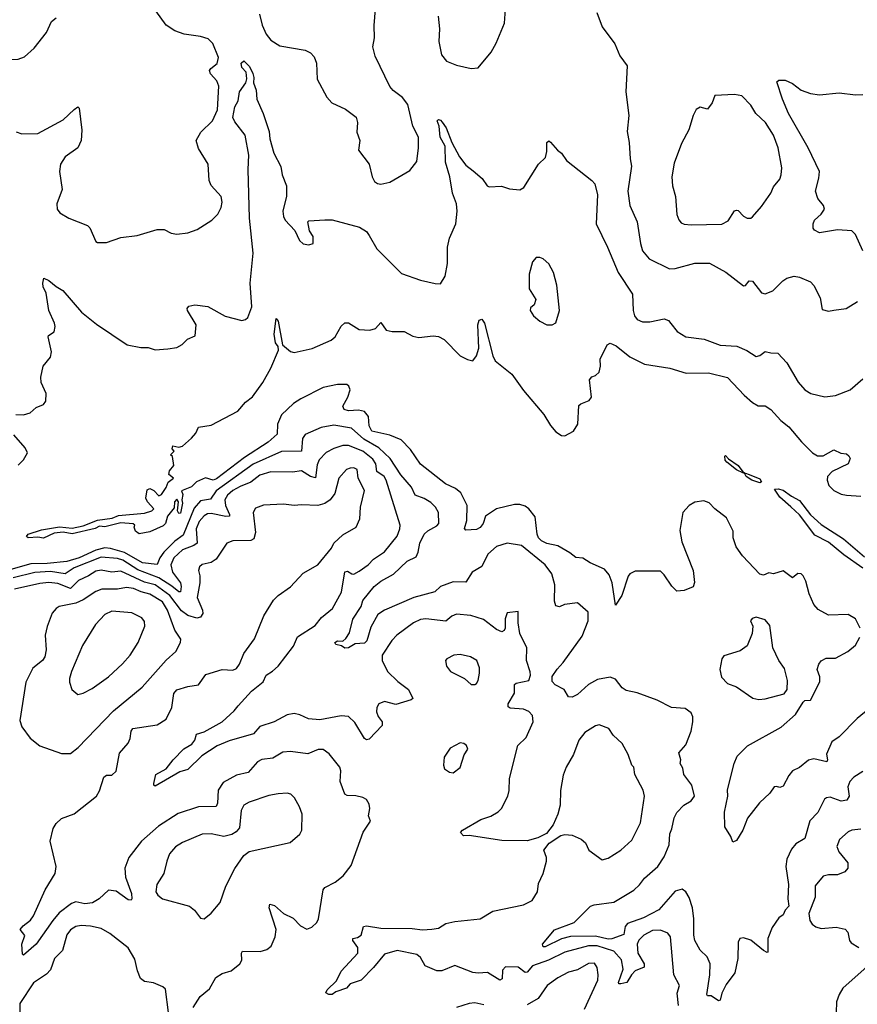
# Model space of a CAD drawing. Extents: x 1603745 to 1745082, y 385868 to 533966.
# Tile 617 of 646: x 1670564 to 1675205, y 499921 to 505375. Entities that reach past the tile are written whole.
import ezdxf

# ---------------------------------------------------------------- set-up
doc = ezdxf.new("R2010")
doc.units = 0

msp = doc.modelspace()

# ---------------------------------------------------------------- linework, layer by layer
at = {"layer": '0CON20XD'}
for points in [[(1670265.5, 505425), (1670251.1, 505375), (1670252.7, 505345), (1670309.9, 505249.9), (1670365, 505203.1), (1670405, 505180.5), (1670485.8, 505154.2), (1670555, 505155.7), (1670590.9, 505169.1), (1670643.4, 505216.6), (1670712, 505305), (1670740, 505365), (1670765, 505386)], [(1670545, 504753.8), (1670575, 504742), (1670665, 504743.8), (1670805, 504821.2), (1670865, 504876.7), (1670885, 504892.5), (1670892.5, 504885), (1670907.7, 504762.3), (1670904, 504705), (1670886, 504665), (1670815.4, 504614.6), (1670788.9, 504575), (1670783.6, 504533.6), (1670798.9, 504435), (1670769.5, 504355), (1670770.8, 504325), (1670786.2, 504305), (1670836.7, 504275), (1670940, 504235), (1670952.3, 504222.3), (1670986.4, 504146.4), (1670995, 504140), (1671045, 504140), (1671125, 504168), (1671215, 504180), (1671325, 504213.8), (1671365, 504213.3), (1671402.7, 504192.7), (1671435, 504186.2), (1671495, 504194), (1671547, 504213), (1671628.8, 504265), (1671661.7, 504298.3), (1671679.2, 504335), (1671685.8, 504365), (1671680, 504395), (1671625, 504456.2), (1671613.1, 504485), (1671608.1, 504575), (1671555, 504661.2), (1671541.9, 504705), (1671567.6, 504752.4), (1671632.9, 504815), (1671659.2, 504875), (1671666.6, 505006.6), (1671656.9, 505036.9), (1671620.8, 505075), (1671615.9, 505094.1), (1671622, 505105), (1671658.3, 505131.7), (1671665, 505166.2), (1671633.4, 505243.4), (1671608.9, 505268.9), (1671565, 505281.9), (1671475, 505294.4), (1671423.8, 505313.8), (1671374.6, 505344.6), (1671318, 505425)], [(1671893.3, 505405), (1671907.5, 505345), (1671928.9, 505295), (1671955, 505260.8), (1672005, 505230), (1672145.8, 505205.8), (1672175, 505191.2), (1672195, 505170), (1672209.2, 505135), (1672212.5, 505045), (1672266.2, 504945), (1672293.3, 504915), (1672369.7, 504879.7), (1672428.8, 504835), (1672436, 504805), (1672431.7, 504751.7), (1672448.8, 504705), (1672441.7, 504651.7), (1672500, 504575), (1672516.2, 504505), (1672529.5, 504479.5), (1672547.1, 504467.1), (1672565.6, 504464.4), (1672615, 504474.3), (1672725, 504540), (1672765, 504590), (1672773.5, 504665), (1672772.7, 504725), (1672742.5, 504785), (1672714.4, 504905), (1672685, 504944.3), (1672633.2, 504983.2), (1672614.3, 505005), (1672532.5, 505172.5), (1672520, 505225), (1672530, 505275), (1672527.3, 505342.7), (1672535.7, 505435)], [(1672882.2, 505395), (1672889.2, 505325), (1672885.7, 505255), (1672901.3, 505181.3), (1672928.8, 505145), (1672985, 505122.5), (1673065, 505103.8), (1673105, 505107.5), (1673175.6, 505194.4), (1673204, 505245), (1673249.2, 505355), (1673256.4, 505433.6)], [(1673762, 505415), (1673792, 505335), (1673862.1, 505242.1), (1673889.2, 505175), (1673929.7, 505119.7), (1673923.1, 504975), (1673939.4, 504845), (1673930, 504755), (1673941.1, 504695), (1673945.6, 504605), (1673953.2, 504563.2), (1673932.9, 504425), (1673944.6, 504345), (1673984.4, 504255), (1674003.3, 504135), (1674015.6, 504095), (1674050.8, 504050.8), (1674165, 503995.7), (1674195, 503997.1), (1674305, 504027.1), (1674385.8, 504025.8), (1674477.3, 503977.3), (1674575, 503900), (1674585, 503902.5), (1674605, 503928), (1674625, 503926), (1674675, 503862.9), (1674694.1, 503855.9), (1674737.3, 503872.7), (1674791.7, 503928.3), (1674815, 503943.8), (1674855, 503953.8), (1674885, 503948.8), (1674945, 503923.3), (1674965, 503903.3), (1675000, 503835), (1675010.3, 503770.3), (1675045, 503760.5), (1675074.6, 503765.4)], [(1670542.3, 503187.7), (1670585, 503186.2), (1670621.7, 503198.3), (1670655, 503226.2), (1670696.1, 503243.9), (1670708.3, 503261.7), (1670710, 503305), (1670682.5, 503365), (1670680.6, 503395), (1670694.3, 503455), (1670734, 503505), (1670739.2, 503535), (1670722, 503618), (1670724.1, 503625.9), (1670754.1, 503645.9), (1670759.4, 503675), (1670756.7, 503695), (1670725.6, 503765), (1670710.6, 503860.6), (1670694.3, 503895.7), (1670691.4, 503915), (1670697.5, 503942.5), (1670725, 503931.2), (1670765, 503896.7), (1670802.5, 503875), (1670905.5, 503755.5), (1670988.7, 503688.7), (1671160, 503575), (1671235, 503558.8), (1671275, 503558.8), (1671315, 503546.2), (1671385, 503551.2), (1671435, 503558.8), (1671464.1, 503575.9), (1671494.2, 503605.8), (1671535.9, 503624.1), (1671541.2, 503685), (1671493.8, 503765), (1671491.2, 503775), (1671501.7, 503788.3), (1671535, 503795.7), (1671605.6, 503785.6), (1671702.3, 503732.3), (1671795, 503709.4), (1671815, 503714.3), (1671827.1, 503725), (1671850.5, 503785), (1671840.6, 503915), (1671857.7, 504082.3), (1671837.4, 504275), (1671829.7, 504545), (1671833.4, 504625), (1671813.5, 504735), (1671755, 504810), (1671745, 504833.8), (1671755, 504892), (1671774.6, 504925.4), (1671781.4, 504975), (1671817.5, 505025), (1671822.3, 505047.7), (1671818.8, 505085), (1671795, 505110), (1671790, 505135), (1671806.4, 505146.4), (1671837.5, 505115), (1671855, 505077.5), (1671861.2, 505055), (1671860, 505025), (1671873.8, 504985), (1671877.5, 504935), (1671912.2, 504855), (1671945.4, 504755), (1671949.5, 504715), (1671971.8, 504635), (1672011.5, 504561.5), (1672018.2, 504515), (1672042.5, 504455), (1672042.4, 504397.6), (1672021.1, 504315), (1672024.6, 504284.6), (1672035, 504264), (1672088.3, 504208.3), (1672115, 504152.5), (1672135, 504133.3), (1672165, 504127.5), (1672190, 504135), (1672190, 504175), (1672170, 504205), (1672160, 504255), (1672165, 504260), (1672255, 504266.2), (1672295, 504266.2), (1672445.8, 504225.8), (1672485, 504201.2), (1672500.7, 504179.3), (1672542, 504105), (1672679.5, 503969.5), (1672785, 503932), (1672865, 503913.3), (1672895, 503912.5), (1672922, 503955), (1672934.2, 504025), (1672934.4, 504115), (1672945.6, 504164.4), (1672980.5, 504245), (1672988.5, 504315), (1672983.5, 504355), (1672962.1, 504415), (1672947.5, 504505), (1672923.6, 504586.4), (1672921.1, 504675), (1672892.7, 504725), (1672888.1, 504785), (1672877.5, 504815), (1672885, 504821.4), (1672895, 504819.1), (1672905, 504808.1), (1672926, 504776), (1672958.5, 504695), (1673000.4, 504615), (1673035, 504568.9), (1673077.1, 504537.1), (1673125.7, 504495.7), (1673153.8, 504455), (1673165, 504448.8), (1673233, 504453), (1673278.3, 504438.3), (1673335, 504432.5), (1673357.5, 504445), (1673438.8, 504575), (1673477.5, 504612.5), (1673484.4, 504645), (1673484.3, 504695.7), (1673495, 504703.3), (1673505, 504696.7), (1673543, 504653), (1673565.9, 504635.9), (1673593.8, 504595), (1673734.1, 504484.1), (1673750, 504465), (1673765.8, 504405), (1673757.5, 504245), (1673820.5, 504115), (1673879.2, 503975), (1673959.4, 503855), (1673962.2, 503765), (1673970, 503735), (1673986, 503715), (1674015, 503702.2), (1674055, 503702.2), (1674135, 503718), (1674159.1, 503709.1), (1674171.9, 503691.9), (1674207.6, 503647.6), (1674255, 503619.2), (1674356.1, 503606.1), (1674445, 503572.2), (1674537.1, 503567.1), (1674592, 503542), (1674645, 503508.6), (1674665, 503514.3), (1674695, 503537.5), (1674725, 503529.2), (1674765, 503528), (1674814.2, 503475), (1674877.4, 503367.4), (1674913.8, 503325), (1674947.5, 503305), (1675025, 503285.8), (1675085, 503294), (1675165, 503324.5), (1675235, 503385.8)], [(1675235.5, 504095), (1675195.4, 504185.4), (1675175, 504205.6), (1675095, 504210.6), (1674995, 504194.2), (1674968.6, 504208.6), (1674961.1, 504221.1), (1674960, 504245), (1674967.5, 504265), (1675005, 504297.1), (1675023.3, 504325), (1675018.6, 504345), (1674985.8, 504385), (1674972.9, 504425), (1674992.2, 504497.8), (1674995.4, 504535), (1674932, 504665), (1674823.6, 504855), (1674790, 504935), (1674758.3, 505031.7), (1674770.7, 505039.3), (1674805, 505040), (1674845, 505021.2), (1674893.8, 504983.8), (1674945.4, 504965.4), (1674995, 504959.1), (1675105, 504969.5), (1675195, 504959.2), (1675235, 504960.8)], [(1674285, 504239.4), (1674455, 504243.1), (1674488.9, 504261.1), (1674524.3, 504315.7), (1674535, 504320.8), (1674545, 504318.6), (1674575, 504286.7), (1674595, 504275.7), (1674614.3, 504275.7), (1674625, 504282.5), (1674675, 504340), (1674725.6, 504415), (1674741.1, 504448.9), (1674775, 504491.2), (1674783.6, 504516.4), (1674786.7, 504555), (1674767.1, 504665), (1674741.1, 504735), (1674695.6, 504805), (1674643.1, 504855), (1674615, 504902), (1674565, 504954), (1674525, 504960.6), (1674415, 504955.8), (1674400.6, 504915), (1674375, 504880), (1674335, 504891.2), (1674312.7, 504877.3), (1674295.9, 504844.1), (1674272, 504765), (1674231.3, 504688.7), (1674190.3, 504579.7), (1674177.5, 504505), (1674180.8, 504455), (1674196.9, 504395), (1674205.7, 504295.7), (1674215.8, 504265.8), (1674229.7, 504249.7), (1674245, 504242.5), (1674285, 504239.4)], [(1673515, 503684.4), (1673535, 503696.2), (1673554.6, 503765), (1673540.8, 503905), (1673521.8, 503975), (1673495, 504021.9), (1673465, 504050), (1673445, 504058.1), (1673425, 504058), (1673405.5, 504034.5), (1673386.5, 503965), (1673386.9, 503885), (1673423.8, 503825), (1673413.8, 503795), (1673395, 503778.8), (1673391.9, 503765), (1673410.9, 503735), (1673446.7, 503705), (1673485, 503685.5), (1673515, 503684.4)], [(1675074.6, 503765.4), (1675143.8, 503776.2), (1675205.7, 503815)], [(1675220, 502005), (1675195, 502055.7), (1675155, 502080), (1675045, 502077.5), (1674988.3, 502108.3), (1674964.6, 502135), (1674938.5, 502195), (1674920, 502265), (1674905.8, 502295), (1674893.3, 502305), (1674875, 502306.9), (1674845, 502284.3), (1674795, 502322.9), (1674740, 502305), (1674715, 502312), (1674685, 502298.1), (1674665, 502303.6), (1674569.2, 502405), (1674533.3, 502455), (1674517.5, 502505), (1674517.5, 502542.5), (1674480, 502615), (1674415.8, 502665.8), (1674385, 502698.8), (1674355, 502710), (1674305, 502702), (1674273.3, 502685), (1674238.8, 502645), (1674220.9, 502545), (1674232.7, 502482.7), (1674295.8, 502324.2), (1674302.5, 502257.5), (1674296.4, 502233.6), (1674245, 502212.5), (1674205, 502210), (1674177, 502237), (1674135, 502300), (1674115, 502320), (1673975, 502320.8), (1673945, 502305.7), (1673935, 502292), (1673901.1, 502185), (1673865, 502132.5), (1673846.2, 502255), (1673830.1, 502300.1), (1673805, 502330.6), (1673725, 502365.7), (1673685, 502392.9), (1673645, 502395.6), (1673612.4, 502422.4), (1673545, 502460.3), (1673485, 502474.3), (1673455, 502489), (1673438.9, 502505), (1673430.2, 502525), (1673420.6, 502620.6), (1673385.5, 502665), (1673365, 502681.3), (1673335, 502690), (1673305, 502689.6), (1673205.9, 502665.9), (1673145.3, 502624.7), (1673131.5, 502585), (1673115, 502562.2), (1673095, 502551.4), (1673035, 502547.5), (1673027.5, 502557.5), (1673041.7, 502601.7), (1673042.5, 502685), (1673008.6, 502755), (1672977.8, 502777.8), (1672922.5, 502805), (1672785, 502912.2), (1672728.9, 502995), (1672677.4, 503047.4), (1672615, 503074.6), (1672514.1, 503095), (1672500.3, 503125), (1672496.6, 503176.6), (1672474.4, 503204.4), (1672441.3, 503211.3), (1672385, 503207.7), (1672360.8, 503215), (1672354.4, 503235), (1672382.2, 503285), (1672394.2, 503324.2), (1672387.5, 503345), (1672376.7, 503355), (1672324.5, 503354.5), (1672245, 503338.5), (1672121.9, 503275), (1672081, 503249), (1672015, 503186.2), (1671992.2, 503135), (1671991.1, 503078.9), (1671940.5, 503035), (1671810.1, 502949.9), (1671655, 502831.8), (1671635, 502824.4), (1671592.5, 502837.5), (1671542.5, 502815), (1671515, 502787.5), (1671460, 502765), (1671467.5, 502745), (1671462.5, 502715), (1671466.6, 502696.6), (1671455, 502642), (1671445, 502640), (1671437.5, 502655), (1671443.8, 502705), (1671435, 502720), (1671422.2, 502705), (1671419.7, 502670.3), (1671382.9, 502625), (1671372.5, 502585), (1671358.7, 502571.3), (1671285, 502537.5), (1671225, 502527.5), (1671205, 502542.5), (1671198.8, 502565), (1671202.5, 502575), (1671193.3, 502583.3), (1671125, 502587.5), (1671035, 502566.2), (1671005, 502569.5), (1670982.4, 502557.6), (1670855, 502526.7), (1670805, 502536.5), (1670755, 502530.9), (1670695, 502503.1), (1670665, 502508.6), (1670610, 502505), (1670602, 502512), (1670610, 502525), (1670685, 502549.2), (1670785, 502566.8), (1670855, 502558.8), (1670915, 502571.1), (1670995, 502602.7), (1671075.5, 502614.5), (1671111.2, 502628.8), (1671255, 502640.9), (1671296.7, 502655), (1671307.5, 502665), (1671271.2, 502705), (1671263.3, 502725), (1671270, 502770), (1671285, 502778.8), (1671306.9, 502766.9), (1671335, 502737.5), (1671350, 502745), (1671375, 502783.3), (1671386.4, 502813.6), (1671416.7, 502835), (1671390, 502855), (1671393, 502877), (1671417.5, 502905), (1671410, 502955), (1671400, 502965), (1671420, 502985), (1671408.3, 502998.3), (1671412.5, 503015), (1671445, 503006.7), (1671465, 503013.3), (1671515, 503057.5), (1671540, 503085), (1671555, 503117.5), (1671625, 503130), (1671773, 503207), (1671814.3, 503255.7), (1671853.9, 503286.1), (1671910.8, 503365), (1671955.6, 503444.4), (1671997.1, 503545), (1671995.5, 503565.5), (1671982, 503585), (1671973.1, 503633.1), (1671985, 503720), (1671996, 503706), (1672020.5, 503575), (1672065, 503537.5), (1672085, 503531.1), (1672185, 503554.6), (1672289.7, 503600.3), (1672311.4, 503618.6), (1672345, 503676.9), (1672365, 503695.5), (1672385, 503695.4), (1672445, 503659.5), (1672504.7, 503655.3), (1672534.5, 503665), (1672565, 503697.5), (1672595, 503654.7), (1672627.3, 503647.3), (1672695, 503647.9), (1672742.1, 503622.1), (1672775, 503613.9), (1672855, 503624.3), (1672885, 503619.8), (1672915, 503604.2), (1673005, 503513.2), (1673045, 503492.5), (1673073.9, 503486.1), (1673095, 503512.9), (1673107.9, 503555), (1673101.6, 503685), (1673109.5, 503710.5), (1673125, 503716.2), (1673138.8, 503695), (1673185, 503514), (1673197.7, 503485), (1673290.7, 503410.7), (1673355, 503320.4), (1673467.5, 503187.5), (1673505, 503126.5), (1673535, 503091.8), (1673565, 503072.5), (1673585, 503070), (1673631.9, 503095), (1673656.5, 503135), (1673662.3, 503237.7), (1673672.3, 503247.7), (1673720, 503265), (1673732.5, 503285), (1673720.5, 503379.5), (1673733.9, 503396.1), (1673755, 503403.3), (1673775, 503422.5), (1673782, 503455), (1673780, 503495), (1673818.1, 503575), (1673835, 503583.5), (1673869.2, 503569.2), (1673945, 503508), (1674025, 503466.9), (1674166.7, 503445), (1674256.4, 503416.4), (1674380.9, 503419.1), (1674485, 503393.8), (1674578.1, 503295), (1674625, 503254.3), (1674655, 503235.7), (1674695, 503235.7), (1674725, 503215.8), (1674781.9, 503155), (1674825, 503119.1), (1674895, 503037.1), (1674957.1, 502975), (1674985, 502958.4), (1675015, 502959.6), (1675075, 502991.9), (1675114.6, 502974.6), (1675145, 502970), (1675158.7, 502958.7), (1675165.7, 502944.3), (1675154.2, 502915), (1675065, 502871.8), (1675040.5, 502845), (1675038.6, 502825), (1675047.9, 502795), (1675075, 502767.1), (1675115, 502747.6), (1675145, 502740.8), (1675225, 502736.7)], [(1672747.1, 502175), (1672585, 502103.5), (1672549, 502081), (1672509.8, 502010.2), (1672488.1, 501935), (1672475, 501922.5), (1672422.1, 501917.9), (1672385, 501896), (1672365, 501893.3), (1672347, 501907), (1672315, 501914), (1672310.8, 501925), (1672325.4, 501935.4), (1672355, 501932.5), (1672371.7, 501948.3), (1672390.5, 501979.5), (1672409.4, 502055), (1672455.7, 502125), (1672465, 502158.8), (1672527.1, 502235), (1672564.4, 502265), (1672635, 502302.9), (1672710.6, 502375), (1672760.7, 502399.3), (1672772.5, 502425), (1672781.6, 502475), (1672805, 502524.5), (1672825, 502543.1), (1672875, 502570.8), (1672885.7, 502585), (1672884.4, 502645), (1672868.6, 502675), (1672841.3, 502701.3), (1672805, 502722.9), (1672755, 502741.9), (1672735.4, 502785), (1672675, 502854.6), (1672616, 502945), (1672552.9, 503002.9), (1672471.2, 503051.2), (1672402.2, 503112.2), (1672305, 503130), (1672235, 503116.8), (1672145, 503077.3), (1672130.7, 503055), (1672125, 502984.6), (1672015, 502984.1), (1671856.8, 502913.2), (1671652, 502765), (1671620.2, 502719.8), (1671565, 502709.4), (1671530.9, 502669.1), (1671470.2, 502519.8), (1671424.2, 502485.8), (1671361.7, 502425), (1671340.4, 502395), (1671325, 502357.5), (1671245, 502367.4), (1671145, 502423.4), (1671066.5, 502446.5), (1671035, 502449.7), (1670985, 502437.6), (1670892.4, 502395), (1670825, 502374.8), (1670715, 502362.8), (1670625, 502360.4), (1670515, 502329.4)], [(1670555, 502907.5), (1670585, 502936.2), (1670606, 502975), (1670594.1, 503004.1), (1670532, 503075)], [(1674213.9, 499915), (1674207.7, 499982.3), (1674220, 500025), (1674187.5, 500085), (1674170.8, 500295), (1674155, 500315.8), (1674115, 500331.5), (1674070.8, 500329.2), (1674021.8, 500305), (1673993.5, 500276.5), (1673985.3, 500255), (1673988.1, 500205), (1674024.4, 500145), (1674023.6, 500126.4), (1673975, 500106.5), (1673953.8, 500085), (1673927.9, 500042.1), (1673893.8, 500033.8), (1673883.8, 500033.8), (1673882.1, 500042.1), (1673907.8, 500115), (1673898.2, 500168.2), (1673855, 500216.3), (1673764.4, 500245.6), (1673715, 500245.2), (1673585, 500210.9), (1673493.9, 500166.1), (1673404.9, 500135.1), (1673375, 500100), (1673365, 500097.5), (1673325, 500126.7), (1673255, 500129.4), (1673238.8, 500111.2), (1673237.2, 500062.8), (1673225, 500055.6), (1673155, 500098.1), (1673105, 500093.3), (1673075, 500096.9), (1672975.7, 500135.7), (1672903.2, 500106.8), (1672875, 500106.1), (1672810.5, 500135), (1672785, 500180.6), (1672765, 500198), (1672655, 500219.6), (1672585, 500198.1), (1672525, 500125.6), (1672456, 500055), (1672395.6, 500034.4), (1672375, 500010), (1672315, 499990), (1672295, 499975.8), (1672275.8, 499975.8), (1672260, 499985), (1672268, 500002), (1672318.3, 500051.7), (1672344.3, 500105), (1672438, 500205), (1672438, 500235), (1672410, 500275), (1672410, 500285), (1672435, 500291.2), (1672456.2, 500305), (1672468.1, 500351.9), (1672485, 500356.5), (1672565, 500343.8), (1672738.6, 500341.4), (1672795, 500333.4), (1672848.2, 500338.2), (1672885, 500343.6), (1672925, 500368.5), (1672975, 500380.5), (1673115, 500395.5), (1673185, 500436.9), (1673355, 500472.1), (1673403, 500497), (1673433.1, 500545), (1673439.3, 500590.7), (1673464.4, 500645), (1673483.3, 500715), (1673482.5, 500735), (1673467.5, 500775), (1673497, 500813), (1673563, 500857), (1673585, 500862.5), (1673625, 500857.5), (1673675, 500836.2), (1673698.8, 500815), (1673716.7, 500775), (1673791.7, 500721.7), (1673825, 500730), (1673895, 500774.2), (1673955, 500830), (1674004.4, 500925.6), (1674025.5, 501075), (1674017.9, 501107.9), (1673972.5, 501195), (1673966, 501235), (1673956.4, 501246.4), (1673936.2, 501305), (1673902, 501365), (1673852.9, 501412.9), (1673828.6, 501448.6), (1673775, 501468.8), (1673755, 501463.3), (1673695, 501426), (1673661.1, 501385), (1673632.2, 501305), (1673592.1, 501235), (1673575, 501190), (1673560, 501105), (1673558.8, 501025), (1673546.4, 500973.6), (1673520, 500915), (1673483, 500867), (1673435, 500842.5), (1673375, 500826.7), (1673235, 500828.1), (1673055, 500855.8), (1673022.5, 500855), (1673007, 500873), (1673016.7, 500885), (1673118.8, 500945), (1673175, 500964.2), (1673215, 500988), (1673234.2, 501005.8), (1673268.8, 501075), (1673276, 501105), (1673278.3, 501171.7), (1673324.4, 501355), (1673370.6, 501399.4), (1673409.4, 501485), (1673405, 501521.2), (1673385, 501543.3), (1673355, 501556.9), (1673281.8, 501561.8), (1673269.7, 501569.7), (1673269.5, 501585), (1673305.3, 501644.7), (1673305, 501692), (1673315, 501700), (1673384.5, 501715.5), (1673394.4, 501745), (1673392.4, 501762.4), (1673372.5, 501825), (1673372.9, 501895), (1673334.1, 501975.9), (1673325.7, 502035), (1673326.4, 502096.4), (1673265, 502090), (1673254.3, 502055.7), (1673254.2, 502005), (1673248.1, 501991.9), (1673235, 501984.2), (1673205, 501998.2), (1673133.6, 502053.6), (1673063.3, 502075), (1672985, 502082.1), (1672958.9, 502071.1), (1672925, 502043.6), (1672815, 502056.6), (1672785, 502051.8), (1672745.3, 502034.7), (1672652.9, 501965), (1672625, 501935.7), (1672572.2, 501855), (1672571.9, 501825), (1672602.2, 501765), (1672659.2, 501709.3), (1672718.9, 501665), (1672741.2, 501615), (1672732.5, 501607.5), (1672647.5, 501582.5), (1672585, 501598.1), (1672553.7, 501586.3), (1672542.2, 501565), (1672541.4, 501541.4), (1672550.6, 501515), (1672571.4, 501485), (1672572.9, 501465), (1672500.5, 501389.5), (1672485, 501386.2), (1672475, 501394), (1672421.4, 501481.4), (1672385, 501515.7), (1672345, 501518.2), (1672227.5, 501497.5), (1672163.3, 501503.3), (1672116.2, 501525), (1672085, 501532.1), (1672046, 501525), (1671974.4, 501485.6), (1671895, 501459.2), (1671859.7, 501420.3), (1671725, 501381), (1671657.4, 501352.6), (1671572.6, 501297.4), (1671495, 501221.4), (1671451.8, 501208.2), (1671315, 501130), (1671307.5, 501135), (1671306.7, 501145), (1671318.8, 501195), (1671376.2, 501225), (1671414.2, 501275), (1671473.4, 501336.6), (1671517.1, 501362.9), (1671534.4, 501385), (1671543.3, 501416.7), (1671585, 501430.5), (1671685, 501485.6), (1671752.8, 501547.2), (1671773.5, 501575), (1671848.8, 501655), (1671912.7, 501707.3), (1671929.4, 501745), (1671965, 501766.2), (1671996.4, 501795), (1672080.6, 501905), (1672103.5, 501956.5), (1672200.3, 502019.7), (1672235.5, 502064.5), (1672296.9, 502113.1), (1672346.3, 502203.7), (1672365, 502317.1), (1672380.6, 502320.6), (1672403.8, 502305), (1672415, 502304.4), (1672445, 502320.5), (1672494.7, 502355.3), (1672525, 502387.5), (1672585, 502428.1), (1672654.4, 502515), (1672670.9, 502555), (1672671.2, 502575), (1672595.2, 502825), (1672582.4, 502845), (1672543.1, 502873.1), (1672536.8, 502915), (1672521.2, 502941.2), (1672465, 502984.4), (1672385, 503016.7), (1672355, 503015.9), (1672305, 503000), (1672262.6, 502977.4), (1672222.3, 502937.7), (1672211.5, 502908.5), (1672202.8, 502837.2), (1672175, 502843.9), (1672125, 502876.2), (1672075, 502869.2), (1671955, 502869.7), (1671895, 502852.4), (1671845, 502813.8), (1671785, 502790.2), (1671745, 502767), (1671715, 502741.4), (1671700.6, 502715), (1671703.3, 502685), (1671726.9, 502635), (1671725.7, 502625), (1671705, 502623), (1671625, 502640.7), (1671605, 502638.6), (1671585, 502627.5), (1671557.8, 502595), (1671541, 502555), (1671546.5, 502475), (1671528.2, 502461.8), (1671465, 502437.8), (1671417.5, 502395), (1671401.7, 502355), (1671410.4, 502315), (1671455.2, 502255), (1671459.2, 502235), (1671454.3, 502205.7), (1671445, 502206.2), (1671407.5, 502237.6), (1671333.8, 502283.8), (1671218, 502328), (1671135, 502381.2), (1671105, 502389.7), (1671015, 502398.4), (1670865, 502338.9), (1670815, 502305.9), (1670735, 502318.4), (1670647.2, 502312.8), (1670527, 502283)], [(1674575, 502863.8), (1674535, 502880.9), (1674481.4, 502925), (1674472.9, 502935), (1674471.7, 502958.3), (1674475, 502961.2), (1674492, 502942), (1674545.7, 502905), (1674570, 502870), (1674580, 502865), (1674575, 502863.8)], [(1671525.6, 499904.4), (1671563.8, 499965), (1671615, 500006.7), (1671650.5, 500069.5), (1671685, 500091.2), (1671735, 500106.7), (1671783.3, 500145), (1671793.8, 500165), (1671792, 500205), (1671797.5, 500215), (1671895.9, 500214.1), (1671932.5, 500225), (1671957.3, 500242.7), (1671979.2, 500295), (1671985.6, 500335), (1671946.7, 500455), (1671950, 500475), (1671975, 500468.8), (1672024.7, 500424.7), (1672079.1, 500399.1), (1672119.2, 500355), (1672155, 500338.1), (1672182.2, 500347.8), (1672210, 500375), (1672218.6, 500395), (1672244.5, 500555.5), (1672255, 500568.6), (1672312.6, 500597.4), (1672356.8, 500633.2), (1672400.3, 500689.7), (1672467.3, 500875), (1672508, 500935), (1672495.8, 500965.8), (1672504.3, 501005), (1672500.3, 501030.3), (1672486.2, 501055), (1672465, 501067.5), (1672426.8, 501076.8), (1672378.3, 501078.3), (1672365.6, 501085.6), (1672339.4, 501155), (1672343.3, 501215), (1672338.1, 501235), (1672279.3, 501309.3), (1672245, 501331.8), (1672217.2, 501332.8), (1672160.9, 501309.1), (1672065, 501320.9), (1672021.7, 501318.3), (1671966.7, 501285), (1671905, 501277.5), (1671880.8, 501265), (1671830, 501205), (1671765, 501191.2), (1671691.1, 501148.9), (1671663.5, 501106.5), (1671658.9, 501035), (1671652.4, 501017.6), (1671555, 501014.6), (1671442.1, 500977.9), (1671332.1, 500907.9), (1671238.2, 500825), (1671167.8, 500735), (1671146.9, 500675), (1671150, 500625), (1671182.5, 500535), (1671185.6, 500505), (1671181.2, 500498.8), (1671165, 500500.8), (1671098.6, 500548.6), (1671055, 500554.3), (1671003.3, 500505), (1670966.4, 500483.6), (1670925, 500478.2), (1670875, 500488.2), (1670849.9, 500480.1), (1670781.9, 500428.1), (1670746.8, 500385), (1670654.3, 500255), (1670585, 500192.5), (1670578.3, 500198.3), (1670576.2, 500255), (1670591.7, 500301.7), (1670566.7, 500335), (1670582, 500355), (1670623, 500387), (1670639.5, 500410.5), (1670703.9, 500555), (1670760.4, 500645), (1670765.4, 500685), (1670733.4, 500825), (1670749.1, 500895), (1670766.6, 500923.4), (1670795, 500950.6), (1670865, 500976.7), (1670990, 501075), (1671006, 501104), (1671030, 501180), (1671045, 501190), (1671075, 501190.8), (1671098.3, 501211.7), (1671116.9, 501313.1), (1671165, 501368.6), (1671176.4, 501393.6), (1671181.1, 501435), (1671191.5, 501448.5), (1671325, 501468.6), (1671375, 501501.4), (1671406.2, 501565), (1671416.9, 501643.1), (1671435, 501663.1), (1671495, 501681.9), (1671555, 501690.8), (1671595, 501748.9), (1671685, 501775.6), (1671745, 501772.2), (1671765, 501781.4), (1671781.9, 501805), (1671805, 501863.8), (1671865, 501946.2), (1671916.9, 502073.1), (1671970.7, 502159.3), (1671995, 502185.8), (1672065, 502234.3), (1672135, 502308.6), (1672215, 502355.6), (1672291.8, 502448.2), (1672304.1, 502475.9), (1672355, 502522.5), (1672428, 502565), (1672449.1, 502610.9), (1672452.9, 502675), (1672475, 502767.5), (1672438.9, 502835), (1672432.9, 502882.9), (1672415, 502892.9), (1672395, 502891.4), (1672375, 502884), (1672332, 502835), (1672309.1, 502750.9), (1672284, 502716), (1672254.7, 502695.3), (1672215, 502684.4), (1672125, 502688.5), (1672085, 502683.5), (1672025, 502690.6), (1671915, 502686.9), (1671870.5, 502669.5), (1671857.8, 502645), (1671870, 502535), (1671861.2, 502498.8), (1671845, 502490.9), (1671745, 502488.1), (1671711.2, 502475), (1671653.1, 502386.9), (1671625, 502368.1), (1671575, 502358), (1671560, 502345), (1671554.3, 502325), (1671562.2, 502295), (1671561.5, 502255), (1671546.2, 502175), (1671575.8, 502105), (1671578.8, 502085), (1671565.5, 502065), (1671545, 502060.7), (1671495, 502074.8), (1671460, 502100), (1671395, 502185.2), (1671314.1, 502244.1), (1671255, 502259.7), (1671125, 502320.4), (1671075, 502315.6), (1671015, 502326.1), (1670985, 502320), (1670945, 502293.7), (1670890.4, 502269.6), (1670845, 502225.2), (1670775, 502251.5), (1670725, 502257.7), (1670675, 502252.6), (1670535, 502220.4)], [(1674665, 502810), (1674620.8, 502825), (1674590, 502845), (1674581.2, 502858.8), (1674585, 502862.5), (1674605, 502856.5), (1674665, 502831.9), (1674674, 502815), (1674665, 502810)], [(1675235, 502337.8), (1675130.2, 502410.2), (1675045, 502481.4), (1674969.8, 502519.8), (1674885, 502632.5), (1674837.3, 502677.3), (1674775, 502730), (1674746.2, 502775), (1674767.3, 502777.3), (1674795, 502769.5), (1674840.8, 502735), (1674885, 502711.9), (1674945, 502632.2), (1675005, 502578), (1675128.7, 502498.7), (1675245, 502399.4)], [(1675235, 501210.8), (1675185, 501178.6), (1675164.4, 501155), (1675152.5, 501125), (1675160, 501075), (1675147.9, 501052.1), (1675115, 501047.3), (1675055, 501068.6), (1675035, 501065.8), (1675023.4, 501056.6), (1674986.1, 500983.9), (1674941.7, 500938.3), (1674915, 500840), (1674865, 500810.5), (1674840.1, 500779.9), (1674815, 500725.8), (1674808.1, 500685), (1674824.2, 500585), (1674820.9, 500505), (1674825.6, 500465), (1674805, 500442.5), (1674795, 500416.7), (1674770, 500400), (1674734.1, 500345.9), (1674710, 500285), (1674710, 500210), (1674705, 500207.5), (1674685, 500218.8), (1674615, 500276.2), (1674575, 500290), (1674554, 500286), (1674544.4, 500265.6), (1674543.5, 500175), (1674525.8, 500095), (1674478.8, 500031.2), (1674455, 499982.5), (1674446, 499945), (1674435, 499940), (1674395, 499968), (1674375, 499968.8), (1674370.8, 499975), (1674388.5, 500085), (1674389.5, 500145), (1674372.5, 500185), (1674335, 500222), (1674305, 500273.8), (1674298.4, 500305), (1674299.7, 500395), (1674291.6, 500455), (1674272.8, 500512.8), (1674255, 500544.5), (1674235, 500559.2), (1674195, 500548), (1674105.4, 500444.6), (1674020.4, 500399.6), (1673931.5, 500368.5), (1673918.1, 500351.9), (1673911.3, 500308.7), (1673845, 500284.6), (1673825, 500282.9), (1673755, 500299.3), (1673615, 500297.1), (1673566.2, 500283.8), (1673475, 500239.2), (1673465, 500238.8), (1673460, 500255), (1673526.7, 500333.3), (1673635.5, 500374.5), (1673727.5, 500465), (1673747.5, 500472.5), (1673855, 500486.6), (1673967, 500553), (1673997.7, 500582.3), (1674025, 500620), (1674100, 500685), (1674135, 500738.9), (1674162.9, 500805), (1674166, 500865), (1674176.5, 500893.5), (1674189.5, 500955), (1674205, 500984), (1674244, 501025), (1674285, 501048), (1674302.5, 501075), (1674287.5, 501135), (1674243.6, 501193.6), (1674238.9, 501228.9), (1674224.2, 501255), (1674227.5, 501275), (1674215.8, 501315), (1674255, 501359.2), (1674284.5, 501435), (1674294.5, 501485), (1674293.4, 501513.4), (1674285, 501536.2), (1674250.3, 501560.3), (1674175, 501565.8), (1674096.4, 501606.4), (1673985, 501647.1), (1673925, 501660), (1673902.5, 501675), (1673865, 501722), (1673835, 501732.9), (1673765, 501720), (1673715, 501692.5), (1673655, 501637.5), (1673625, 501622.9), (1673604.2, 501624.2), (1673580, 501665), (1673530.3, 501690.3), (1673515, 501708.6), (1673513.8, 501736.2), (1673541.7, 501778.3), (1673574.6, 501815), (1673679.8, 501960.2), (1673714.5, 502045), (1673713.4, 502093.4), (1673654.4, 502144.4), (1673582.5, 502135), (1673555, 502122), (1673535, 502128.8), (1673526.7, 502155), (1673529.6, 502245), (1673512.5, 502305), (1673475, 502356.2), (1673345, 502462.9), (1673265, 502475.8), (1673205, 502457.5), (1673158.1, 502415), (1673125, 502345.7), (1673070.6, 502315), (1673035, 502258.6), (1672965, 502262.1), (1672895, 502234.6), (1672863.8, 502206.2), (1672747.1, 502175)], [(1670795, 501310), (1670845, 501311.2), (1670887.2, 501342.8), (1671082.9, 501547.1), (1671241.5, 501678.5), (1671375, 501828.1), (1671428.6, 501875), (1671454, 501925), (1671456.1, 501943.9), (1671424.2, 501994.2), (1671382, 502105), (1671355, 502151.2), (1671285, 502192.6), (1671235.9, 502205.9), (1671194.3, 502225), (1671155, 502229.1), (1671105, 502220.2), (1671019, 502221), (1670985, 502207.8), (1670915, 502161.6), (1670875, 502143.8), (1670782.5, 502125), (1670765, 502113.8), (1670743, 502087), (1670715.5, 502014.5), (1670704.4, 501965), (1670710, 501885), (1670703.3, 501845), (1670690.6, 501825), (1670637.1, 501782.9), (1670597.9, 501705), (1670563.9, 501493.9), (1670575, 501458), (1670621.9, 501395), (1670675, 501353.1), (1670795, 501310)], [(1670885, 501636.7), (1670915, 501643.8), (1670965, 501670), (1671055, 501735.6), (1671133.5, 501806.5), (1671175, 501854.4), (1671220, 501925), (1671256.7, 502015), (1671255, 502042.5), (1671241.3, 502061.3), (1671185, 502089.4), (1671075, 502098.2), (1671035, 502081.1), (1670984.6, 502025.4), (1670912.1, 501907.9), (1670851.4, 501765), (1670840, 501725), (1670838.8, 501705), (1670852.5, 501665), (1670885, 501636.7)], [(1674659.1, 501609.1), (1674695, 501613.1), (1674799.1, 501640.9), (1674816.7, 501665), (1674817.3, 501715), (1674800.7, 501780.7), (1674770.8, 501825), (1674737.5, 501895), (1674720.3, 502020.3), (1674695, 502050), (1674645, 502066.2), (1674621.7, 502058.3), (1674613.3, 502045), (1674626.1, 502016.1), (1674622.5, 501975), (1674595, 501906.7), (1674555, 501880), (1674465, 501850.8), (1674454.5, 501835), (1674442.7, 501775), (1674453.2, 501733.2), (1674485, 501697.3), (1674535, 501679.4), (1674626.8, 501616.8), (1674659.1, 501609.1)], [(1675325, 501602.9), (1675205, 501504.4), (1675105, 501402.5), (1675064.2, 501375), (1675033.9, 501306.1), (1675040.6, 501275), (1675036, 501265), (1674965, 501281.2), (1674935, 501273.8), (1674885, 501233.3), (1674845, 501214.4), (1674825, 501188.9), (1674795, 501129.2), (1674775, 501121.2), (1674758, 501128), (1674745, 501125.8), (1674719.8, 501090.2), (1674663.4, 501036.6), (1674597.3, 500952.7), (1674570.4, 500885), (1674535, 500828), (1674515, 500820), (1674505, 500850), (1674471.2, 500905), (1674468.6, 500985), (1674487.1, 501075), (1674485, 501110), (1674522.5, 501255), (1674539.2, 501295), (1674596.4, 501353.6), (1674783.4, 501456.6), (1674862.9, 501527.1), (1674905, 501595.5), (1674915, 501603.1), (1674945, 501605.7), (1674997.3, 501707.3), (1674997.8, 501735), (1674983.1, 501775), (1674991.4, 501805), (1675005.5, 501824.5), (1675032, 501838), (1675085, 501839.4), (1675152.9, 501875), (1675195, 501910), (1675219.5, 501955)], [(1673085, 501692.5), (1673095, 501697.5), (1673103.8, 501715), (1673112, 501755), (1673111.2, 501785), (1673096.7, 501825), (1673062.5, 501845), (1673005, 501858.8), (1672970, 501855), (1672930, 501835), (1672923.3, 501825), (1672928.8, 501795), (1672951.2, 501765), (1673027.5, 501725), (1673065, 501692.5), (1673085, 501692.5)], [(1672965, 501204), (1673005, 501233.3), (1673026.1, 501303.9), (1673047.5, 501335), (1673040, 501355), (1673025, 501366.2), (1673005, 501368.8), (1672949.5, 501340.5), (1672915, 501290), (1672912.5, 501245), (1672917.5, 501225), (1672945, 501206.2), (1672965, 501204)], [(1671585, 500394.2), (1671625, 500425.7), (1671675.3, 500484.7), (1671706.2, 500575), (1671755, 500674), (1671805, 500745.8), (1671835, 500766.9), (1672061.7, 500818.3), (1672115.7, 500864.3), (1672126.2, 500885), (1672128.6, 500975), (1672114.3, 501015), (1672085.5, 501065.5), (1672065.5, 501085.5), (1672045, 501090), (1671995, 501086.9), (1671945, 501077.5), (1671835, 501040), (1671806.2, 501023.8), (1671790.9, 500995), (1671782, 500898), (1671763.5, 500876.5), (1671738.6, 500861.4), (1671695, 500851.1), (1671625, 500865.4), (1671575, 500864.5), (1671465, 500817.7), (1671426.4, 500793.6), (1671394.5, 500755), (1671378.5, 500715), (1671363.1, 500645), (1671323.3, 500585), (1671318.9, 500545), (1671330, 500525), (1671355, 500505.7), (1671505, 500464.2), (1671533.2, 500443.2), (1671565, 500398.8), (1671585, 500394.2)], [(1675225, 500891.2), (1675175, 500885.5), (1675155, 500876.9), (1675107.1, 500835), (1675091.9, 500795), (1675101.9, 500765), (1675152.2, 500705), (1675152.2, 500675), (1675135, 500654.5), (1675095, 500638.5), (1675045, 500638.2), (1675015, 500631.1), (1674971.8, 500578.2), (1674971.5, 500515), (1674937.3, 500425), (1674941.9, 500385), (1674954.1, 500365), (1674975, 500350), (1675005, 500341.8), (1675088.5, 500348.5), (1675137.4, 500337.4), (1675151.7, 500321.7), (1675162, 500275), (1675171.7, 500261.7), (1675213.3, 500235)], [(1671388.2, 499875), (1671371.2, 500005), (1671357.7, 500017.7), (1671305, 500040), (1671255, 500048), (1671233.8, 500065), (1671215.8, 500105.8), (1671202.1, 500172.1), (1671164.5, 500234.5), (1671063.8, 500313.8), (1671015, 500340.4), (1670955.6, 500354.4), (1670905, 500357.5), (1670875, 500351.5), (1670845, 500334.4), (1670825, 500306), (1670800.1, 500219.9), (1670755.9, 500174.1), (1670735, 500112.9), (1670712.3, 500087.7), (1670639.3, 500040.7), (1670564.5, 499925), (1670564.5, 499865)], [(1673694.1, 499895), (1673766.4, 500055), (1673769.5, 500085), (1673763.3, 500125), (1673748.5, 500148.5), (1673715, 500147.5), (1673655, 500112.7), (1673605, 500098.5), (1673545, 500067.5), (1673485.6, 500025), (1673436.7, 499953.3), (1673375, 499917.5)], [(1675276, 500145), (1675125, 500011.1), (1675103.8, 499976.2), (1675090.3, 499935), (1675088, 499875)], [(1673135, 499917.9), (1673085, 499930), (1673055, 499926.4), (1672985, 499903.3)]]:
    msp.add_lwpolyline(points, dxfattribs=at)

doc.saveas('drawing.dxf')
